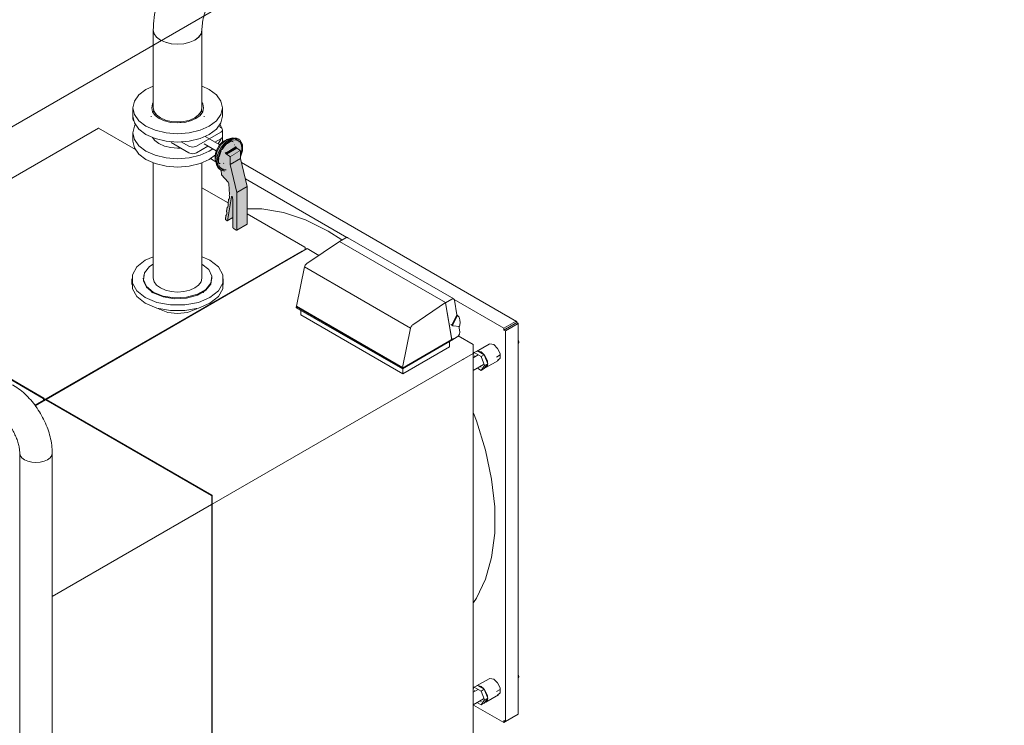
# Model space of a CAD drawing. Header units: metres. Extents: x -54598 to 1827199, y -329446 to -256744.
# Tile 306 of 474: x 199646 to 202339, y -287619 to -285690. Entities that reach past the tile are written whole.
import ezdxf

# ---------------------------------------------------------------- set-up
doc = ezdxf.new("R2010")
doc.units = ezdxf.units.M
for name, color, linetype, lineweight in [('G-ANNO-SYMB', 7, 'Continuous', 9), ('M-EQPM', 7, 'Continuous', 20), ('P-PIPE', 7, 'Continuous', 20)]:
    doc.layers.add(name, color=color, linetype=linetype, lineweight=lineweight)

# ---------------------------------------------------------------- blocks, each defined once
blk = doc.blocks.new('PREXTHERM RSW 1250 - PREXTHERM RSW 1250-733596-AKS11')
at = {"layer": 'M-EQPM'}
for p, q in [((-23909.6, 8716.6), (-24262.8, 8512.7)), ((-23909.2, 8716.6), (-23808.3, 8658.3)), ((-23588.8, 8624.4), (-23603.4, 8632.9)), ((-22766.2, 8187.9), (-23518.4, 8622.2)), ((-23229.7, 8417.1), (-23507.7, 8577.6)), ((-23626.4, 8553.3), (-23554.9, 8512)), ((-23502.7, 8481.9), (-23344.7, 8390.6)), ((-23280.7, 8434.3), (-23243.6, 8411.1)), ((-23339.4, 8346.2), (-23249.9, 8406.8)), ((-23249.9, 8406.8), (-22959.9, 8239.3)), ((-23249.8, 8406.7), (-23232.6, 8416.2)), ((-22937.7, 8249.2), (-23227.7, 8416.7)), ((-24083.6, 7958.5), (-23352.9, 8380.3)), ((-23338.7, 8387), (-24052.9, 7974.7)), ((-23352.9, 8380.3), (-23351.3, 8379.4)), ((-23344.1, 8389.7), (-23344.1, 8383.6)), ((-23338.3, 8387), (-23306.4, 8368.5)), ((-23604.5, 8355.1), (-23625.7, 8364.9)), ((-23367.5, 8229.7), (-23345.5, 8337.1)), ((-23055.5, 8169.6), (-23345.5, 8337.1)), ((-23817.9, 8304), (-23817.9, 8288.5)), ((-23786.9, 8306.5), (-23786.9, 8304)), ((-23598.9, 8304), (-23598.9, 8306.5)), ((-23567.9, 8288.5), (-23567.9, 8304)), ((-23766, 8272.3), (-23762.8, 8265.8)), ((-23623, 8265.8), (-23619.8, 8272.3)), ((-22942.6, 8248.8), (-22959.9, 8239.1)), ((-22938, 8248.7), (-22939.7, 8249.7)), ((-22800.5, 8169.3), (-22936.3, 8247.7)), ((-22929, 8205.5), (-22935.7, 8246)), ((-23742.3, 8221.5), (-23744.9, 8223.1)), ((-23368.2, 8227.4), (-23366.5, 8228.4)), ((-23368.2, 8225.4), (-23368.2, 8227.4)), ((-23078.2, 8060), (-23368.2, 8227.4)), ((-23078.2, 8058), (-23368.2, 8225.4)), ((-23077.5, 8062.3), (-23367.5, 8229.7)), ((-23367.1, 8228.6), (-23077.1, 8061.1)), ((-23355.5, 8205.8), (-23355.5, 8218.1)), ((-22959.9, 8239.3), (-23049.4, 8178.7)), ((-22959.9, 8239.1), (-22942.8, 8136.7)), ((-22943, 8138.1), (-22959.9, 8239.1)), ((-23355.5, 8205.8), (-23076.8, 8044.9)), ((-22942.1, 8179.9), (-22929, 8205.5)), ((-22926.9, 8204.4), (-22940.1, 8178.7)), ((-22926.9, 8204.4), (-22929, 8205.5)), ((-23055.5, 8169.6), (-23077.5, 8062.3)), ((-22946, 8179.5), (-22940, 8176)), ((-22939.6, 8175.9), (-22921.9, 8174.3)), ((-22921.2, 8159.1), (-22923.8, 8174.5)), ((-22800.5, 8169.3), (-22768.7, 8187.7)), ((-22765.2, 8184.8), (-22800.5, 8164.4)), ((-22800.5, 8164.4), (-22800.5, 8169.3)), ((-22796.3, 8162), (-22800.5, 8164.4)), ((-22760.9, 8182.4), (-22796.3, 8162)), ((-22796.3, 8162), (-22796.3, 7094)), ((-22765.2, 8185.7), (-22765.2, 8184.8)), ((-22765.2, 8184.8), (-22760.9, 8182.4)), ((-22760.9, 7114.4), (-22760.9, 8182.4)), ((-22937.8, 8141), (-23078.2, 8060)), ((-23078.2, 8058), (-22937.8, 8139)), ((-23076.1, 8061.2), (-22943, 8138.1)), ((-22942.8, 8136.7), (-22928, 8145.5)), ((-22937.8, 8139), (-22937.8, 8141)), ((-22925.5, 8148.6), (-22884.8, 8125.1)), ((-22759.9, 8132), (-22760.4, 8135.4)), ((-23076.8, 8044.9), (-22948.8, 8118.8)), ((-22948.8, 8118.8), (-22948.8, 8132.7)), ((-22884.2, 8124.1), (-22884.2, 8100.9)), ((-22840.9, 8125.7), (-22875.5, 8105.7)), ((-22759.9, 8130.7), (-22759.9, 8132)), ((-24058.8, 7978.3), (-24262.8, 8096.1)), ((-24262.8, 8094.4), (-24060.3, 7977.5)), ((-23598.5, 7688.2), (-22884.4, 8100.6)), ((-22917.9, 8080.2), (-22917.9, 8081.5)), ((-22913, 8083), (-22913, 8084.3)), ((-22912.7, 8084.5), (-22912.7, 8083.2)), ((-22909.6, 8084.9), (-22909.6, 8086.2)), ((-22881.3, 8102.5), (-22884.2, 8098.4)), ((-22884.2, 8099.6), (-22884.2, 6936.6)), ((-22871, 8096.2), (-22884.2, 8088.6)), ((-22881.3, 8102.5), (-22872.9, 8107.4)), ((-22862.6, 8091.6), (-22881.3, 8102.5)), ((-22880.8, 8094), (-22880.8, 8093.2)), ((-22872.9, 8107.4), (-22854.1, 8096.5)), ((-22862.8, 8104.4), (-22870.6, 8106.9)), ((-22863.5, 8103.2), (-22867, 8104.8)), ((-22859.9, 8100.7), (-22863.5, 8103.2)), ((-22855, 8097.8), (-22862.8, 8104.4)), ((-22862.6, 8091.6), (-22854.1, 8096.5)), ((-22853.2, 8067.4), (-22862.6, 8091.6)), ((-22854.1, 8096.5), (-22844.7, 8072.3)), ((-22850, 8061.5), (-22815.4, 8081.5)), ((-22820.6, 8090.6), (-22810.9, 8096.2)), ((-23078.2, 8060), (-23078.2, 8058)), ((-23076.8, 8058.8), (-23076.8, 8044.9)), ((-22884.2, 8053.9), (-22856, 8070.2)), ((-22872.5, 8059.8), (-22862.6, 8054.1)), ((-22863.5, 8063.2), (-22862.8, 8062.8)), ((-22862.6, 8054.1), (-22853.2, 8067.4)), ((-22862.6, 8054.1), (-22854.1, 8059)), ((-22847, 8069.1), (-22854.1, 8059)), ((-22853.2, 8067.4), (-22844.7, 8072.3)), ((-22844.7, 8072.3), (-22846.3, 8070)), ((-24054.3, 7973.9), (-24082.8, 7957.4)), ((-24059.7, 7976.5), (-24059.7, 7972.3)), ((-24058.3, 7973.1), (-24058.3, 7977.3)), ((-24053.9, 7973.8), (-23600.4, 7712)), ((-23598.9, 7712.8), (-24052.5, 7974.6)), ((-23599.8, 7711), (-23599.8, 7687.8)), ((-23598.4, 7688.6), (-23598.4, 7711.8)), ((-24035.9, 7435.7), (-23600, 7687.4)), ((-23599.8, 7686.5), (-23599.8, 6523.5)), ((-23598.4, 6524.3), (-23598.4, 7687.3)), ((-22759.9, 7217.5), (-22760.4, 7220.9)), ((-22881.3, 7188), (-22872.9, 7192.9)), ((-22840.9, 7211.2), (-22875.5, 7191.2)), ((-22872.9, 7192.9), (-22854.1, 7182.1)), ((-22862.8, 7189.9), (-22870.6, 7192.4)), ((-22759.9, 7216.3), (-22759.9, 7217.5)), ((-22881.3, 7188), (-22884.2, 7184)), ((-22871, 7181.7), (-22884.2, 7174.1)), ((-22862.6, 7177.2), (-22881.3, 7188)), ((-22880.8, 7179.5), (-22880.8, 7178.7)), ((-22863.5, 7188.7), (-22867, 7190.4)), ((-22859.9, 7186.3), (-22863.5, 7188.7)), ((-22855, 7183.4), (-22862.8, 7189.9)), ((-22862.6, 7177.2), (-22854.1, 7182.1)), ((-22853.2, 7153), (-22862.6, 7177.2)), ((-22854.1, 7182.1), (-22844.7, 7157.9)), ((-22850, 7147), (-22815.4, 7167)), ((-22820.6, 7176.1), (-22810.9, 7181.8)), ((-22884.2, 7139.4), (-22856, 7155.7)), ((-22800.5, 7091.6), (-22883.1, 7139.2)), ((-22872.5, 7145.3), (-22862.6, 7139.6)), ((-22863.5, 7148.7), (-22862.8, 7148.3)), ((-22862.6, 7139.6), (-22853.2, 7153)), ((-22862.6, 7139.6), (-22854.1, 7144.5)), ((-22847, 7154.6), (-22854.1, 7144.5)), ((-22853.2, 7153), (-22844.7, 7157.9)), ((-22844.7, 7157.9), (-22846.3, 7155.5)), ((-22796.3, 7094), (-22760.9, 7114.4)), ((-22800.5, 7091.6), (-22800.5, 7096.4)), ((-22800.5, 7096.4), (-22796.3, 7094)), ((-22796.3, 7094), (-22800.5, 7091.6))]:
    blk.add_line(p, q, dxfattribs=at)
for points in [[(-23909.6, 8716.6, 0), (-23909.5, 8716.7, 0), (-23909.4, 8716.6, 0), (-23909.2, 8716.6, 0)], [(-23503.1, 8495.8, 0), (-23462.4, 8495.6, 0), (-23403.7, 8485.8, 0), (-23342.8, 8465.2, 0), (-23280.7, 8434.3, 0)], [(-23232.6, 8416.2, 0), (-23231, 8416.9, 0), (-23229.5, 8417.1, 0), (-23228.1, 8416.9, 0), (-23227.7, 8416.7, 0)], [(-23344.7, 8390.6, 0), (-23344.5, 8390.5, 0), (-23344.4, 8390.4, 0), (-23344.3, 8390.2, 0), (-23344.2, 8390, 0), (-23344.1, 8389.8, 0), (-23344.1, 8389.7, 0)], [(-23338.7, 8387, 0), (-23338.6, 8387, 0), (-23338.4, 8387, 0), (-23338.3, 8387, 0)], [(-23760.2, 8364.9, 0), (-23781.3, 8355.1, 0), (-23804.3, 8336.8, 0), (-23816.4, 8315.3, 0), (-23816.4, 8292.8, 0), (-23804.3, 8271.3, 0), (-23781.3, 8253, 0)], [(-23781.3, 8253, 0), (-23749.7, 8239.7, 0), (-23712.5, 8232.8, 0), (-23673.4, 8232.8, 0), (-23636.2, 8239.7, 0), (-23604.5, 8253, 0), (-23581.5, 8271.3, 0), (-23569.4, 8292.8, 0), (-23569.4, 8315.3, 0), (-23581.5, 8336.8, 0), (-23604.5, 8355.1, 0)], [(-23760.2, 8344.4, 0), (-23769.9, 8337.6, 0), (-23783.7, 8320.5, 0), (-23786.6, 8301.8, 0), (-23778.1, 8283.6, 0), (-23759.4, 8268.1, 0)], [(-23759.4, 8268.1, 0), (-23732.6, 8257.3, 0), (-23701.1, 8252.4, 0), (-23668.6, 8254.1, 0), (-23639, 8262, 0), (-23615.9, 8275.4, 0), (-23602.1, 8292.4, 0), (-23599.3, 8311.2, 0), (-23607.7, 8329.4, 0), (-23626.4, 8344.8, 0)], [(-23345.5, 8337.1, 0), (-23344.8, 8339.2, 0), (-23343.8, 8341.3, 0), (-23342.5, 8343.2, 0), (-23341, 8344.8, 0), (-23339.4, 8346.2, 0)], [(-23816.4, 8299.8, 0), (-23816.4, 8277.2, 0), (-23804.3, 8255.8, 0), (-23781.3, 8237.5, 0)], [(-23785.5, 8313.2, 0), (-23786.6, 8299.3, 0), (-23778.1, 8281.1, 0), (-23759.4, 8265.7, 0)], [(-23781.3, 8237.5, 0), (-23749.7, 8224.2, 0), (-23712.5, 8217.3, 0), (-23673.4, 8217.3, 0), (-23636.2, 8224.2, 0), (-23604.5, 8237.5, 0), (-23581.5, 8255.8, 0), (-23569.4, 8277.2, 0), (-23569.4, 8299.8, 0)], [(-23759.4, 8265.7, 0), (-23732.6, 8254.9, 0), (-23701.1, 8250, 0), (-23668.6, 8251.6, 0), (-23639, 8259.6, 0), (-23615.9, 8272.9, 0), (-23602.1, 8290, 0), (-23599.3, 8308.8, 0)], [(-22935.7, 8246, 0), (-22936.2, 8247.5, 0), (-22937, 8248.7, 0), (-22938.1, 8249.4, 0), (-22939.5, 8249.7, 0), (-22941, 8249.5, 0), (-22942.6, 8248.8, 0)], [(-23641, 8223, 0), (-23643.5, 8221.5, 0), (-23666.2, 8212.7, 0), (-23692.9, 8209.7, 0), (-23719.6, 8212.7, 0), (-23742.3, 8221.5, 0)], [(-23367, 8228.5, 0), (-23367.3, 8228.7, 0), (-23367.4, 8229, 0), (-23367.5, 8229.3, 0), (-23367.5, 8229.7, 0)], [(-22921.9, 8174.3, 0), (-22920.4, 8183.7, 0), (-22920.8, 8192.2, 0), (-22923, 8199.2, 0), (-22926.9, 8204.4, 0)], [(-23049.4, 8178.7, 0), (-23051, 8177.4, 0), (-23052.5, 8175.7, 0), (-23053.8, 8173.8, 0), (-23054.8, 8171.7, 0), (-23055.5, 8169.6, 0)], [(-22942, 8177.2, 0), (-22942.2, 8177.4, 0), (-22942.4, 8177.8, 0), (-22942.5, 8178.2, 0), (-22942.5, 8178.7, 0), (-22942.3, 8179.3, 0), (-22942.1, 8179.9, 0)], [(-22940.1, 8178.7, 0), (-22940.3, 8178.1, 0), (-22940.5, 8177.6, 0), (-22940.5, 8177.1, 0), (-22940.4, 8176.6, 0), (-22940.2, 8176.2, 0), (-22940, 8176, 0), (-22939.6, 8175.9, 0)], [(-22768.7, 8187.7, 0), (-22767.8, 8188.1, 0), (-22767, 8188.2, 0), (-22766.2, 8187.9, 0), (-22765.7, 8187.4, 0), (-22765.3, 8186.6, 0), (-22765.2, 8185.7, 0)], [(-22928, 8145.5, 0), (-22926.3, 8146.8, 0), (-22924.7, 8148.5, 0), (-22923.3, 8150.5, 0), (-22922.2, 8152.7, 0), (-22921.4, 8154.9, 0), (-22921.1, 8157.1, 0), (-22921.2, 8159.1, 0)], [(-22884.8, 8125.1, 0), (-22884.6, 8125, 0), (-22884.5, 8124.9, 0), (-22884.4, 8124.7, 0), (-22884.3, 8124.5, 0), (-22884.2, 8124.3, 0), (-22884.2, 8124.1, 0)], [(-22828.1, 8124.4, 0), (-22838.7, 8126.6, 0), (-22840.8, 8125.7, 0)], [(-22817.5, 8080.6, 0), (-22811, 8087.3, 0), (-22811, 8100.1, 0), (-22817.5, 8114.3, 0), (-22828.1, 8124.4, 0)], [(-22760.3, 8127.7, 0), (-22759.9, 8130.7, 0), (-22760.3, 8134.2, 0)], [(-22884.6, 8100.5, 0), (-22884.5, 8100.4, 0), (-22884.4, 8100.2, 0), (-22884.3, 8100, 0), (-22884.2, 8099.8, 0), (-22884.2, 8099.6, 0)], [(-22884.2, 8100.9, 0), (-22884.2, 8100.8, 0), (-22884.3, 8100.7, 0), (-22884.4, 8100.6, 0)], [(-22844.8, 8074.3, 0), (-22845.6, 8080.1, 0), (-22852.2, 8094.3, 0), (-22853.6, 8096.2, 0)], [(-22846.6, 8078, 0), (-22847, 8079.8, 0), (-22850.3, 8088.6, 0)], [(-23077.5, 8062.3, 0), (-23077.5, 8061.9, 0), (-23077.4, 8061.5, 0), (-23077.2, 8061.3, 0), (-23077, 8061.1, 0), (-23076.7, 8061, 0), (-23076.4, 8061.1, 0), (-23076.1, 8061.2, 0)], [(-22852.2, 8060.6, 0), (-22845.6, 8067.2, 0), (-22845, 8070, 0)], [(-22850.3, 8062.5, 0), (-22847, 8067.5, 0), (-22846.6, 8068.8, 0)], [(-24060.3, 7977.5, 0), (-24060.1, 7977.4, 0), (-24060, 7977.2, 0), (-24059.9, 7977.1, 0), (-24059.8, 7976.9, 0), (-24059.7, 7976.7, 0), (-24059.7, 7976.5, 0)], [(-24058.3, 7977.3, 0), (-24058.3, 7977.5, 0), (-24058.3, 7977.7, 0), (-24058.4, 7977.9, 0), (-24058.6, 7978.1, 0), (-24058.7, 7978.2, 0), (-24058.8, 7978.3, 0)], [(-24054.3, 7973.9, 0), (-24054.2, 7973.9, 0), (-24054, 7973.9, 0), (-24053.9, 7973.8, 0)], [(-24053, 7974.6, 0), (-24053, 7974.5, 0), (-24053, 7974.3, 0)], [(-24052.5, 7974.6, 0), (-24052.6, 7974.7, 0), (-24052.8, 7974.7, 0), (-24052.9, 7974.7, 0)], [(-22883.5, 7937.2, 0), (-22875.7, 7916.1, 0), (-22850.9, 7835.9, 0), (-22834.1, 7757, 0), (-22825.6, 7680.9, 0), (-22825.6, 7609, 0), (-22834.1, 7542.7, 0), (-22850.9, 7483.2, 0), (-22875.7, 7431.6, 0), (-22883.5, 7419.5, 0)], [(-23600.4, 7712, 0), (-23600.2, 7711.9, 0), (-23600.1, 7711.7, 0), (-23600, 7711.5, 0), (-23599.9, 7711.4, 0), (-23599.8, 7711.2, 0), (-23599.8, 7711, 0)], [(-23598.4, 7711.8, 0), (-23598.4, 7712, 0), (-23598.4, 7712.2, 0), (-23598.5, 7712.4, 0), (-23598.7, 7712.5, 0), (-23598.8, 7712.7, 0), (-23598.9, 7712.8, 0)], [(-23600.2, 7687.4, 0), (-23600.1, 7687.2, 0), (-23599.9, 7687, 0), (-23599.9, 7686.9, 0), (-23599.8, 7686.7, 0), (-23599.8, 7686.5, 0)], [(-23599.8, 7687.8, 0), (-23599.8, 7687.6, 0), (-23599.9, 7687.5, 0), (-23600, 7687.4, 0)], [(-23598.9, 7688.3, 0), (-23598.8, 7688.2, 0), (-23598.7, 7688.2, 0), (-23598.5, 7688.2, 0), (-23598.4, 7688.3, 0), (-23598.4, 7688.5, 0), (-23598.4, 7688.6, 0)], [(-23598.4, 7687.3, 0), (-23598.4, 7687.5, 0), (-23598.4, 7687.7, 0), (-23598.5, 7687.9, 0), (-23598.7, 7688, 0), (-23598.8, 7688.2, 0), (-23598.9, 7688.3, 0)], [(-22760.3, 7213.2, 0), (-22759.9, 7216.3, 0), (-22760.3, 7219.7, 0)], [(-22828.1, 7209.9, 0), (-22838.7, 7212.1, 0), (-22840.8, 7211.2, 0)], [(-22817.5, 7166.2, 0), (-22811, 7172.8, 0), (-22811, 7185.7, 0), (-22817.5, 7199.8, 0), (-22828.1, 7209.9, 0)], [(-22844.8, 7159.8, 0), (-22845.6, 7165.6, 0), (-22852.2, 7179.8, 0), (-22853.6, 7181.8, 0)], [(-22846.6, 7163.6, 0), (-22847, 7165.4, 0), (-22850.3, 7174.2, 0)], [(-22852.2, 7146.1, 0), (-22845.6, 7152.8, 0), (-22845, 7155.5, 0)], [(-22850.3, 7148.1, 0), (-22847, 7153, 0), (-22846.6, 7154.4, 0)]]:
    blk.add_polyline3d(points, dxfattribs=at)
blk = doc.blocks.new('Tecofi_VPI4448-02_Затвор дисковый поворотный с ручкой - Затвор дисковый поворотный_VPI 4448-02-V17-AKS11')
at = {"layer": 'P-PIPE'}
for points in [[(-23583.4, 8612.8), (-23585.3, 8617.5), (-23584.1, 8637.4), (-23576.1, 8657.6), (-23562.5, 8676), (-23560, 8678), (-23557.6, 8680.1), (-23553.8, 8682.6), (-23558.6, 8685.4), (-23576.2, 8668.4), (-23586.8, 8647.7), (-23590.4, 8630.3), (-23584.7, 8613.6)], [(-23576.5, 8602.8), (-23583.1, 8617.4), (-23582.5, 8634.8), (-23574.8, 8655.2), (-23561.9, 8672.8), (-23549.6, 8683.5), (-23552.2, 8684), (-23568.8, 8668.5), (-23579.9, 8650), (-23585.3, 8632.7), (-23584.7, 8615.2), (-23576.9, 8603)], [(-23564.2, 8602.8), (-23562.8, 8603.2), (-23561.8, 8647.2), (-23562.8, 8649.2), (-23561.9, 8650.6), (-23548.7, 8659.4), (-23548.7, 8678.9), (-23566, 8661.9), (-23576.1, 8642.9), (-23579.8, 8625), (-23575.6, 8609.4), (-23569.1, 8605.6)], [(-23553.8, 8682.6), (-23548.7, 8685.5), (-23540.7, 8688.6), (-23544, 8689.3), (-23557.1, 8684.6), (-23555, 8683.4)], [(-23549.4, 8683.4), (-23534.3, 8688.1), (-23537, 8689.1), (-23551.5, 8684.6), (-23549.6, 8683.5)], [(-23521.1, 8637.6), (-23515.6, 8653.9), (-23515.6, 8671.8), (-23523.5, 8684.4), (-23534.3, 8688.1), (-23549.4, 8682.4), (-23548.7, 8680.3), (-23533.1, 8684.1), (-23521.5, 8676.5), (-23519, 8671.5), (-23518.8, 8671.5), (-23517.9, 8668.3), (-23519.3, 8668.3), (-23517.5, 8660.9), (-23521.1, 8640.5)], [(-23521.1, 8643.6), (-23517.6, 8661.1), (-23521.7, 8676.5), (-23533.1, 8683), (-23548.7, 8678.9), (-23548.6, 8658.2), (-23534.5, 8666.4), (-23532.1, 8662.1), (-23524.3, 8657), (-23521.1, 8653.8), (-23521.1, 8653.4)], [(-23571.6, 8665.9), (-23568.3, 8669.5), (-23571.5, 8666)], [(-23559.5, 8645), (-23532.1, 8662.1), (-23534.7, 8666.3), (-23562.5, 8649.2), (-23560.3, 8645.8), (-23559.8, 8645.3)], [(-23550.7, 8639.5), (-23522.4, 8655.8), (-23532.1, 8660.9), (-23558.4, 8644.4), (-23551.2, 8639.8)], [(-23549.4, 8637.1), (-23521.3, 8654.3), (-23522.9, 8655.5), (-23550, 8638.8), (-23549.4, 8637.5)], [(-23549.4, 8617.2), (-23521.1, 8633.5), (-23521.7, 8653), (-23549.4, 8637.1), (-23549.4, 8624.7)], [(-23531, 8540.5), (-23502.7, 8556.8), (-23521.1, 8633.5), (-23549.4, 8617.2), (-23540.8, 8581.4)], [(-23531, 8438.4), (-23502.7, 8454.7), (-23502.7, 8556.8), (-23531, 8540.5), (-23531, 8462.9)], [(-23556.8, 8463.2), (-23541.6, 8472), (-23541.9, 8519), (-23542.9, 8527.2), (-23544.8, 8529.2), (-23545.8, 8528.9), (-23554.6, 8476.5)]]:
    blk.add_hatch(color=37, dxfattribs=at).paths.add_polyline_path(points)
h = blk.add_hatch(color=37, dxfattribs=at)
h.paths.add_polyline_path([(-23572.6, 8605.4), (-23572, 8606.2), (-23572.7, 8606.6)])
h.paths.add_polyline_path([(-23564.4, 8598.6), (-23563.5, 8599.1), (-23564.2, 8602.6), (-23566.1, 8602.8), (-23577, 8609.4), (-23580.8, 8627), (-23575.2, 8648.9), (-23562.8, 8668.2), (-23549.4, 8680.5), (-23550.1, 8682.8), (-23566.2, 8668), (-23577.7, 8648.8), (-23583.1, 8632.7), (-23582.5, 8613.7), (-23575.2, 8602.3), (-23565.3, 8598.9)])
h = blk.add_hatch(color=37, dxfattribs=at)
h.paths.add_polyline_path([(-23568.8, 8604.4), (-23568.8, 8605.5), (-23569.9, 8605)])
h.paths.add_polyline_path([(-23571.2, 8605.8), (-23569.9, 8606.1), (-23571.8, 8606.1)])
h.paths.add_polyline_path([(-23578.7, 8621.1), (-23579.4, 8627), (-23578.9, 8634.4), (-23579.8, 8631.9), (-23581.2, 8625), (-23579.8, 8621.5)])
h.paths.add_polyline_path([(-23577.7, 8617.2), (-23579.4, 8619), (-23578.7, 8617.5), (-23578.1, 8617.3)])
h.paths.add_polyline_path([(-23574.4, 8607.6), (-23573.7, 8608.3), (-23575.6, 8609.4), (-23577.7, 8617.1), (-23578.1, 8613.3), (-23575.6, 8608.3), (-23574.7, 8607.8)])
h.paths.add_polyline_path([(-23577.2, 8637.7), (-23573.9, 8648.3), (-23572.1, 8653.6), (-23573.5, 8651.7), (-23577.7, 8642.2), (-23577.5, 8637.8)])
h.paths.add_polyline_path([(-23575.1, 8648.3), (-23572.7, 8650.6), (-23573.6, 8649.5), (-23574.9, 8648.5)])
h.paths.add_polyline_path([(-23569.9, 8655.2), (-23561.5, 8667.5), (-23552.9, 8676.5), (-23553.5, 8676.5), (-23567.1, 8662.8), (-23570, 8657.8), (-23569.9, 8655.3)])
h.paths.add_polyline_path([(-23563.3, 8667.1), (-23560.3, 8668.6), (-23561.4, 8668), (-23563.3, 8667.2)])
h.paths.add_polyline_path([(-23559.5, 8671), (-23556.2, 8673.1), (-23556.9, 8671.8), (-23558.6, 8671.3)])
h = blk.add_hatch(color=37, dxfattribs=at)
h.paths.add_polyline_path([(-23570, 8603.7), (-23569.9, 8606.1), (-23572.3, 8605.1), (-23571.1, 8604.4)])
h.paths.add_polyline_path([(-23572.6, 8605.4), (-23573.7, 8607.7), (-23574.4, 8607), (-23572.7, 8605.4)])
h.paths.add_polyline_path([(-23578.8, 8614.2), (-23578.2, 8617.4), (-23579.6, 8617.4), (-23578.8, 8614.3)])
h.paths.add_polyline_path([(-23579.7, 8617.8), (-23579.8, 8621.5), (-23580.4, 8621.7), (-23579.8, 8618.2)])
h.paths.add_polyline_path([(-23579.3, 8633.7), (-23577.5, 8637.8), (-23578.6, 8638.1), (-23579.2, 8634.4)])
h.paths.add_polyline_path([(-23572.6, 8653.2), (-23569.9, 8655.3), (-23571.1, 8656), (-23572.6, 8653.2)])
h.paths.add_polyline_path([(-23575.1, 8648.3), (-23572.7, 8651.9), (-23573.4, 8651.7), (-23575, 8648.5)])
h.paths.add_polyline_path([(-23563.3, 8667.1), (-23560, 8669.4), (-23561.2, 8669.3), (-23563.3, 8667.2)])
h.paths.add_polyline_path([(-23559.5, 8671), (-23556.2, 8673.1), (-23557.1, 8673.1), (-23559, 8671.5)])
h = blk.add_hatch(color=37, dxfattribs=at)
h.paths.add_polyline_path([(-23552.9, 8675.1), (-23546.2, 8679.5), (-23543.7, 8680.5), (-23546.7, 8680.8), (-23551.3, 8678.4), (-23552.9, 8675.8)])
h.paths.add_polyline_path([(-23540.9, 8680.9), (-23541.9, 8682.1), (-23542.4, 8680.5), (-23541.3, 8680.8)])
h.paths.add_polyline_path([(-23537, 8682), (-23538.5, 8683), (-23540.9, 8680.9), (-23537.1, 8682)])
h.paths.add_polyline_path([(-23527.4, 8679.7), (-23527.7, 8681), (-23535, 8683.9), (-23535.5, 8683), (-23534.3, 8682.7), (-23533.1, 8683), (-23527.7, 8679.9)])
h.paths.add_polyline_path([(-23525, 8678.3), (-23526.3, 8680.2), (-23526.4, 8679.1), (-23525.3, 8678.6)])
h = blk.add_hatch(color=37, dxfattribs=at)
h.paths.add_polyline_path([(-23517.9, 8668.3), (-23519, 8671.5), (-23519.4, 8668.6)])
h.paths.add_polyline_path([(-23527.4, 8679.7), (-23525.7, 8681.2), (-23527.5, 8680.9)])
h.paths.add_polyline_path([(-23543.3, 8680.3), (-23541.3, 8682.9), (-23545.1, 8681.2), (-23543.7, 8680.5)])
h.paths.add_polyline_path([(-23540.9, 8680.9), (-23540.3, 8683), (-23541.1, 8682)])
h.paths.add_polyline_path([(-23537, 8682), (-23536.2, 8683.6), (-23537.8, 8683), (-23537.1, 8682.2)])
h = blk.add_hatch(color=37, dxfattribs=at)
h.paths.add_polyline_path([(-23531, 8540.5), (-23549.4, 8620.1), (-23550.5, 8639.1), (-23552.6, 8640.7), (-23562.8, 8646.2), (-23563.5, 8603), (-23565.3, 8603.5), (-23563.5, 8602.8), (-23564.4, 8598.6), (-23573.7, 8601.1), (-23572, 8588), (-23554.9, 8568.3), (-23553.3, 8563.6), (-23551.2, 8534.7), (-23544.4, 8529.7), (-23538.2, 8534.7)])
h.paths.add_polyline_path([(-23532.4, 8437.6), (-23531, 8438.4), (-23531, 8540.5), (-23544.9, 8529.1), (-23542.9, 8527.2), (-23541.6, 8511), (-23540.9, 8442.5), (-23532.4, 8437.6)])
h.paths.add_polyline_path([(-23551.5, 8532.9), (-23549.4, 8532.9), (-23551.2, 8534.7)])
h.paths.add_polyline_path([(-23556.8, 8463.2), (-23546.2, 8529.2), (-23551.5, 8532.9), (-23551, 8525.9), (-23555.1, 8510.9), (-23554.7, 8503.9), (-23558.8, 8488.9), (-23558.4, 8481.9), (-23562.3, 8467.6), (-23558.2, 8464.4)])
at = {"layer": 'P-PIPE', "color": 5}
for p, q in [((-23755.2, 8751.8), (-23753.9, 8756.9)), ((-23632, 8756.9), (-23630.6, 8751.8)), ((-23815.4, 8748.9), (-23815.4, 8740.8)), ((-23765.4, 8748.9), (-23765.4, 8747)), ((-23683.1, 8731.5), (-23687.1, 8733.8)), ((-23620.4, 8747), (-23620.4, 8748.9)), ((-23641.3, 8667.1), (-23574.8, 8705.5)), ((-23574.8, 8717.7), (-23581.2, 8721.4)), ((-23570.4, 8693.5), (-23570.4, 8711.6)), ((-23662.5, 8649), (-23710.4, 8676.6)), ((-23683, 8678.9), (-23662.5, 8667.1)), ((-23620.5, 8673.5), (-23587.2, 8654.3)), ((-23577.7, 8670.6), (-23617.8, 8693.8)), ((-23574.8, 8687.4), (-23591, 8678)), ((-23565.6, 8681.3), (-23560.8, 8683.5)), ((-23549.4, 8680.1), (-23559.6, 8672.2)), ((-23544.7, 8682.3), (-23549.4, 8680.1)), ((-23541.1, 8679), (-23546.1, 8681.9)), ((-23530.4, 8684.4), (-23536.1, 8687.6)), ((-23524.9, 8685.8), (-23527, 8687)), ((-23524.7, 8678.7), (-23525.3, 8679.7)), ((-23610.4, 8666.8), (-23641.3, 8649)), ((-23531.2, 8661.4), (-23559.5, 8645)), ((-23537.6, 8670.3), (-23538.3, 8670.7)), ((-23531.2, 8661.4), (-23522.4, 8655.8)), ((-23521.1, 8653.4), (-23521.1, 8633.5)), ((-23517.5, 8661.7), (-23518.4, 8669.5)), ((-23581.1, 8621.2), (-23576.1, 8618.3)), ((-23567.5, 8620.1), (-23566.8, 8619.6)), ((-23550.7, 8639.5), (-23559.5, 8645)), ((-23549.4, 8617.2), (-23549.4, 8637.1)), ((-23521.1, 8633.5), (-23549.4, 8617.2)), ((-23521.1, 8633.5), (-23502.7, 8556.8)), ((-23581.1, 8609.7), (-23575.4, 8606.4)), ((-23576, 8602.1), (-23573.9, 8600.9)), ((-23572.6, 8601.1), (-23573.7, 8601.7)), ((-23573.7, 8601.7), (-23572.8, 8588.9)), ((-23568.8, 8604.4), (-23567.6, 8604.3)), ((-23531, 8540.5), (-23549.4, 8617.2)), ((-23572.8, 8588.9), (-23554.9, 8568.3)), ((-23554.9, 8568.3), (-23553.3, 8563.6)), ((-23553.3, 8563.6), (-23551.2, 8534.7)), ((-23531, 8540.5), (-23502.7, 8556.8)), ((-23531, 8438.4), (-23531, 8540.5)), ((-23502.7, 8556.8), (-23502.7, 8454.7)), ((-23556.8, 8463.2), (-23545.8, 8528.9)), ((-23553.4, 8521.1), (-23555.1, 8510.9)), ((-23551.2, 8534.7), (-23551.5, 8532.9)), ((-23544.9, 8529.1), (-23542.9, 8527.2)), ((-23557.1, 8499.1), (-23558.8, 8488.9)), ((-23541.6, 8511), (-23541.6, 8443.7)), ((-23560.7, 8477.1), (-23562.3, 8467.6)), ((-23561.8, 8466.3), (-23557.6, 8463)), ((-23557, 8462.9), (-23541.6, 8471.8)), ((-23540.9, 8442.5), (-23532.4, 8437.6)), ((-23531.4, 8437.5), (-23503.1, 8453.8))]:
    blk.add_line(p, q, dxfattribs=at)
for points in [[(-23813.4, 8736.5, 0), (-23814.9, 8738.6, 0), (-23815.4, 8740.8, 0)], [(-23574.8, 8705.5, 0), (-23572.4, 8707.3, 0), (-23570.9, 8709.4, 0), (-23570.4, 8711.6, 0), (-23570.9, 8713.8, 0), (-23572.4, 8715.9, 0), (-23574.8, 8717.7, 0)], [(-23744.2, 8674, 0), (-23755.7, 8682.6, 0), (-23762, 8690.9, 0)], [(-23685.5, 8661.9, 0), (-23692.9, 8661.7, 0), (-23711.7, 8663.1, 0), (-23729.2, 8667.3, 0), (-23744.2, 8674, 0)], [(-23558.6, 8685.4, 0), (-23574.5, 8671.3, 0), (-23586.1, 8651.1, 0), (-23590.4, 8630.3, 0), (-23586.1, 8614.4, 0), (-23582.7, 8610.8, 0)], [(-23589.9, 8633.2, 0), (-23590.4, 8638.4, 0), (-23589.5, 8646.3, 0), (-23587.1, 8654.7, 0), (-23583.1, 8662.8, 0), (-23578, 8670.3, 0), (-23572, 8676.6, 0), (-23565.6, 8681.3, 0)], [(-23551.8, 8684.6, 0), (-23559.2, 8679.4, 0), (-23566.6, 8672.2, 0), (-23573.5, 8663.2, 0), (-23579.2, 8653.1, 0), (-23583.4, 8642.5, 0), (-23585.7, 8632.2, 0), (-23586.2, 8622.9, 0), (-23585.1, 8615.1, 0), (-23582.6, 8609, 0), (-23579.4, 8604.7, 0), (-23576, 8602.1, 0)], [(-23549.4, 8683.4, 0), (-23564.4, 8670.7, 0), (-23576.5, 8652.7, 0), (-23583.1, 8632.7, 0), (-23583.1, 8614.9, 0), (-23576.5, 8602.8, 0), (-23564.4, 8598.6, 0)], [(-23570.4, 8693.5, 0), (-23570.9, 8691.2, 0), (-23572.4, 8689.1, 0), (-23574.8, 8687.4, 0)], [(-23538.9, 8688.8, 0), (-23542.7, 8689.7, 0), (-23558.6, 8685.4, 0)], [(-23527, 8687, 0), (-23531.9, 8688.9, 0), (-23537.4, 8689.3, 0), (-23543.8, 8688.1, 0), (-23551.8, 8684.6, 0)], [(-23520.6, 8637.6, 0), (-23515.6, 8653.9, 0), (-23515.6, 8671.8, 0), (-23522.3, 8683.9, 0), (-23534.3, 8688.1, 0), (-23549.4, 8683.4, 0)], [(-23525.4, 8681.3, 0), (-23533.5, 8684.4, 0), (-23535.9, 8684.4, 0)], [(-23526.9, 8682.3, 0), (-23525.9, 8681.7, 0), (-23525.1, 8681.1, 0), (-23524.2, 8680.4, 0), (-23523.4, 8679.6, 0), (-23522.7, 8678.8, 0), (-23522, 8677.9, 0), (-23521.3, 8677, 0), (-23520.7, 8676, 0), (-23520.1, 8675, 0), (-23519.6, 8673.9, 0), (-23519.2, 8672.8, 0), (-23518.7, 8671.6, 0), (-23518.4, 8670.4, 0), (-23518.1, 8669.1, 0), (-23517.8, 8667.8, 0), (-23517.6, 8666.5, 0), (-23517.4, 8665.1, 0), (-23517.3, 8663.7, 0), (-23517.3, 8662.2, 0), (-23517.3, 8660.8, 0), (-23517.3, 8659.3, 0), (-23517.4, 8657.8, 0), (-23517.5, 8656.2, 0), (-23517.7, 8654.7, 0), (-23518, 8653.1, 0), (-23518.3, 8651.5, 0), (-23518.6, 8649.9, 0), (-23519, 8648.3, 0), (-23519.5, 8646.6, 0), (-23519.9, 8645, 0), (-23520.5, 8643.4, 0), (-23521, 8641.8, 0)], [(-23518.5, 8670, 0), (-23521.8, 8677.6, 0), (-23524.9, 8680.9, 0)], [(-23662.5, 8667.1, 0), (-23659.4, 8665.7, 0), (-23655.8, 8664.9, 0), (-23651.9, 8664.6, 0), (-23648, 8664.9, 0), (-23644.4, 8665.7, 0), (-23641.3, 8667.1, 0)], [(-23641.3, 8649, 0), (-23644.4, 8647.6, 0), (-23648, 8646.7, 0), (-23651.9, 8646.4, 0), (-23655.8, 8646.7, 0), (-23659.4, 8647.6, 0), (-23662.5, 8649, 0)], [(-23573.4, 8653.5, 0), (-23576.9, 8645.8, 0), (-23579.4, 8637.9, 0)], [(-23560.5, 8671.3, 0), (-23565.3, 8666, 0), (-23570.7, 8658.3, 0)], [(-23559.5, 8645, 0), (-23560.3, 8645.8, 0), (-23561.2, 8646.7, 0), (-23561.9, 8647.7, 0), (-23562.4, 8648.9, 0), (-23562.8, 8650, 0)], [(-23534.5, 8666.4, 0), (-23534.1, 8665.2, 0), (-23533.6, 8664.1, 0), (-23532.9, 8663, 0), (-23532.1, 8662.1, 0), (-23531.2, 8661.4, 0)], [(-23522.4, 8655.8, 0), (-23522.1, 8655.5, 0), (-23521.7, 8655.2, 0), (-23521.5, 8654.7, 0), (-23521.3, 8654.3, 0), (-23521.1, 8653.8, 0), (-23521.1, 8653.4, 0)], [(-23579.9, 8635.6, 0), (-23581.2, 8625, 0), (-23581, 8621.2, 0)], [(-23549.4, 8637.1, 0), (-23549.4, 8637.5, 0), (-23549.5, 8638, 0), (-23549.8, 8638.4, 0), (-23550, 8638.8, 0), (-23550.4, 8639.2, 0), (-23550.7, 8639.5, 0)], [(-23579.4, 8614.1, 0), (-23576.9, 8609.1, 0), (-23570.5, 8603.8, 0)], [(-23571.9, 8604.4, 0), (-23570.9, 8603.9, 0), (-23569.9, 8603.4, 0), (-23568.9, 8603, 0), (-23567.8, 8602.7, 0), (-23566.7, 8602.5, 0), (-23565.6, 8602.3, 0), (-23564.5, 8602.2, 0), (-23563.3, 8602.2, 0), (-23562.2, 8602.2, 0), (-23561, 8602.3, 0), (-23560, 8602.4, 0)], [(-23570.1, 8603.6, 0), (-23565.3, 8602.3, 0), (-23563.7, 8602.3, 0)], [(-23551.5, 8532.9, 0), (-23550.9, 8529.2, 0), (-23551, 8525.9, 0), (-23551.9, 8523.2, 0), (-23553.4, 8521.1, 0)], [(-23545.8, 8528.9, 0), (-23545.8, 8529.1, 0), (-23545.7, 8529.2, 0), (-23545.6, 8529.3, 0), (-23545.4, 8529.3, 0), (-23545.3, 8529.3, 0), (-23545.1, 8529.2, 0), (-23544.9, 8529.1, 0)], [(-23542.9, 8527.2, 0), (-23541.9, 8519, 0), (-23541.6, 8511, 0)], [(-23558.8, 8488.9, 0), (-23558.2, 8485.2, 0), (-23558.4, 8481.9, 0), (-23559.2, 8479.2, 0), (-23560.7, 8477.1, 0)], [(-23555.1, 8510.9, 0), (-23554.6, 8507.2, 0), (-23554.7, 8503.9, 0), (-23555.6, 8501.2, 0), (-23557.1, 8499.1, 0)], [(-23562.3, 8467.4, 0), (-23562.3, 8467.1, 0), (-23562.2, 8466.9, 0), (-23562.1, 8466.7, 0), (-23561.9, 8466.5, 0), (-23561.8, 8466.3, 0)], [(-23557.6, 8463, 0), (-23557.4, 8462.9, 0), (-23557.2, 8462.9, 0), (-23557.1, 8462.9, 0), (-23556.9, 8462.9, 0), (-23556.8, 8463.1, 0), (-23556.8, 8463.2, 0)], [(-23532.4, 8437.6, 0), (-23532, 8437.4, 0), (-23531.7, 8437.4, 0), (-23531.4, 8437.5, 0), (-23531.2, 8437.7, 0), (-23531, 8438, 0), (-23531, 8438.4, 0)], [(-23502.7, 8454.7, 0), (-23502.7, 8454.3, 0), (-23502.9, 8454, 0)]]:
    blk.add_polyline3d(points, dxfattribs=at)
blk = doc.blocks.new('VM_Фланец_ГОСТ 332591 - VM_Фланец_ГОСТ 33259-2015-V18-AKS11')
at = {"layer": 'P-PIPE'}
for p, q in [((-23606.3, 8821.8), (-23626.1, 8831)), ((-23815.4, 8771.7), (-23815.4, 8748.9)), ((-23758.3, 8764.8), (-23761.1, 8760.3)), ((-23624.7, 8760.3), (-23627.5, 8764.8)), ((-23570.4, 8748.9), (-23570.4, 8771.7))]:
    blk.add_line(p, q, dxfattribs=at)
for points in [[(-23759.8, 8831, 0), (-23779.5, 8821.8, 0), (-23799, 8807.1, 0), (-23811.2, 8790, 0), (-23815.4, 8771.7, 0), (-23811.2, 8753.4, 0), (-23799, 8736.4, 0), (-23779.5, 8721.7, 0)], [(-23779.5, 8721.7, 0), (-23754.2, 8710.5, 0), (-23724.6, 8703.4, 0), (-23692.9, 8701, 0), (-23661.2, 8703.4, 0), (-23631.7, 8710.5, 0), (-23606.3, 8721.7, 0), (-23586.8, 8736.4, 0), (-23574.6, 8753.4, 0), (-23570.4, 8771.7, 0), (-23574.6, 8790, 0), (-23586.8, 8807.1, 0), (-23606.3, 8821.8, 0)], [(-23743.1, 8742.8, 0), (-23754.4, 8751.2, 0), (-23761.5, 8761.1, 0), (-23763.9, 8771.7, 0), (-23761.5, 8782.3, 0), (-23759.7, 8785.6, 0)], [(-23625.9, 8785.3, 0), (-23624.3, 8782.3, 0), (-23621.9, 8771.7, 0), (-23624.3, 8761.1, 0), (-23631.4, 8751.2, 0), (-23642.7, 8742.8, 0), (-23657.4, 8736.2, 0), (-23674.5, 8732.1, 0), (-23692.9, 8730.7, 0), (-23711.3, 8732.1, 0), (-23728.4, 8736.2, 0), (-23743.1, 8742.8, 0)], [(-23779.5, 8698.9, 0), (-23799, 8713.5, 0), (-23811.2, 8730.6, 0), (-23815.4, 8748.9, 0)], [(-23570.4, 8748.9, 0), (-23574.6, 8730.6, 0), (-23586.8, 8713.5, 0), (-23606.3, 8698.9, 0), (-23631.7, 8687.6, 0), (-23661.2, 8680.6, 0), (-23692.9, 8678.2, 0), (-23724.6, 8680.6, 0), (-23754.2, 8687.6, 0), (-23779.5, 8698.9, 0)]]:
    blk.add_polyline3d(points, dxfattribs=at)
blk = doc.blocks.new('VM_Фланец_ГОСТ 332591 - VM_Фланец_ГОСТ 33259-2015-V19-AKS11')
at = {"layer": 'P-PIPE'}
for p, q in [((-23815.4, 8703.6), (-23815.4, 8680.7)), ((-23570.4, 8680.7), (-23570.4, 8703.6)), ((-23570.4, 8680.7), (-23570.6, 8677.2))]:
    blk.add_line(p, q, dxfattribs=at)
for points in [[(-23808.9, 8726.4, 0), (-23811.2, 8721.9, 0), (-23815.4, 8703.6, 0), (-23811.2, 8685.3, 0), (-23799, 8668.2, 0), (-23779.5, 8653.6, 0)], [(-23572.6, 8716.7, 0), (-23574.6, 8721.9, 0), (-23577, 8726.4, 0)], [(-23779.5, 8630.7, 0), (-23799, 8645.3, 0), (-23811.2, 8662.4, 0), (-23815.4, 8680.7, 0)], [(-23582.4, 8673, 0), (-23574.6, 8685.3, 0), (-23573.4, 8687.9, 0)], [(-23779.5, 8653.6, 0), (-23754.2, 8642.3, 0), (-23724.6, 8635.2, 0), (-23692.9, 8632.8, 0), (-23661.2, 8635.2, 0), (-23631.7, 8642.3, 0), (-23606.3, 8653.6, 0), (-23596.4, 8660, 0)], [(-23589.4, 8642.9, 0), (-23606.3, 8630.7, 0), (-23631.7, 8619.5, 0), (-23661.2, 8612.4, 0), (-23692.9, 8610, 0), (-23724.6, 8612.4, 0), (-23754.2, 8619.5, 0), (-23779.5, 8630.7, 0)]]:
    blk.add_polyline3d(points, dxfattribs=at)
blk = doc.blocks.new('ADSK_СтальСварка_Отвод_ГОСТ17375-2001 - Исполнение 2-733606-AKS11')
at = {"layer": 'P-PIPE', "color": 22}
blk.add_line((-24149.4, 8015.6), (-24143.1, 8013.6), dxfattribs=at)
for points in [[(-24187.6, 7936.5, 0), (-24192.6, 7941.1, 0), (-24195.7, 7948.1, 0), (-24196.8, 7956.9, 0), (-24195.7, 7966.9, 0), (-24192.6, 7977.5, 0), (-24187.6, 7987.9, 0), (-24181, 7997.4, 0), (-24173.4, 8005.4, 0), (-24165.3, 8011.4, 0)], [(-24165.3, 8011.4, 0), (-24157.2, 8014.8, 0), (-24149.6, 8015.6, 0)], [(-24035.9, 7828.1, 0), (-24036, 7833.5, 0), (-24036.3, 7839, 0), (-24036.8, 7844.5, 0), (-24037.4, 7850, 0), (-24038.2, 7855.5, 0), (-24039.2, 7861, 0), (-24040.3, 7866.5, 0), (-24041.5, 7872, 0), (-24043, 7877.5, 0), (-24044.5, 7883, 0), (-24046.3, 7888.4, 0), (-24048.1, 7893.8, 0), (-24050.1, 7899.2, 0), (-24052.3, 7904.6, 0), (-24054.6, 7909.9, 0), (-24057, 7915.2, 0), (-24059.5, 7920.4, 0), (-24062.2, 7925.6, 0), (-24064.9, 7930.7, 0), (-24067.8, 7935.8, 0), (-24070.8, 7940.8, 0), (-24074, 7945.7, 0), (-24077.2, 7950.5, 0), (-24080.6, 7955.3, 0), (-24084, 7959.9, 0), (-24087.5, 7964.5, 0), (-24091.2, 7968.9, 0), (-24094.9, 7973.3, 0), (-24098.8, 7977.5, 0), (-24102.7, 7981.7, 0), (-24106.7, 7985.7, 0), (-24110.8, 7989.6, 0), (-24115, 7993.3, 0), (-24119.2, 7996.9, 0), (-24123.6, 8000.4, 0), (-24128, 8003.8, 0), (-24132.5, 8006.9, 0), (-24137.1, 8010, 0), (-24141.8, 8012.8, 0), (-24143.1, 8013.6, 0)], [(-24187.6, 7936.5, 0), (-24185.5, 7935.2, 0), (-24183.3, 7933.8, 0), (-24181.1, 7932.3, 0), (-24178.8, 7930.6, 0), (-24176.5, 7928.8, 0), (-24174.1, 7926.8, 0), (-24171.8, 7924.7, 0), (-24169.4, 7922.5, 0), (-24167.1, 7920.2, 0), (-24164.7, 7917.8, 0), (-24162.4, 7915.2, 0), (-24160, 7912.5, 0), (-24157.8, 7909.8, 0), (-24155.5, 7906.9, 0), (-24153.3, 7904, 0), (-24151.2, 7901, 0), (-24149.1, 7897.9, 0), (-24147, 7894.7, 0), (-24145.1, 7891.5, 0), (-24143.2, 7888.2, 0), (-24141.3, 7884.9, 0), (-24139.6, 7881.6, 0), (-24137.9, 7878.2, 0), (-24136.4, 7874.9, 0), (-24134.9, 7871.5, 0), (-24133.5, 7868.1, 0), (-24132.3, 7864.8, 0), (-24131.1, 7861.4, 0), (-24130, 7858.1, 0), (-24129, 7854.8, 0), (-24128.2, 7851.6, 0), (-24127.4, 7848.4, 0), (-24126.8, 7845.3, 0), (-24126.2, 7842.3, 0), (-24125.8, 7839.4, 0), (-24125.4, 7836.5, 0), (-24125.2, 7833.8, 0), (-24125, 7831.2, 0), (-24125, 7828.7, 0), (-24124.9, 7828.1, 0)], [(-24049, 7809.9, 0), (-24058.2, 7805.8, 0), (-24068.9, 7803.2, 0), (-24080.4, 7802.4, 0), (-24092, 7803.2, 0), (-24102.7, 7805.8, 0), (-24111.9, 7809.9, 0), (-24119, 7815.2, 0), (-24123.4, 7821.4, 0), (-24124.9, 7828.1, 0)], [(-24035.9, 7828.1, 0), (-24037.5, 7821.4, 0), (-24041.9, 7815.2, 0), (-24049, 7809.9, 0)]]:
    blk.add_polyline3d(points, dxfattribs=at)
blk = doc.blocks.new('ADSK_СтальСварка_Отвод_ГОСТ17375-2001 - Исполнение 2-733626-AKS11')
at = {"layer": 'P-PIPE', "color": 5}
for points in [[(-23759.4, 8984.2, 0), (-23759.3, 8992.7, 0), (-23758.8, 9001.3, 0), (-23758.1, 9009.8, 0), (-23757.1, 9018.4, 0), (-23755.9, 9027, 0), (-23754.4, 9035.6, 0), (-23752.7, 9044.2, 0), (-23750.7, 9052.8, 0), (-23748.4, 9061.4, 0), (-23746, 9070, 0), (-23743.3, 9078.5, 0), (-23740.3, 9087, 0), (-23737.2, 9095.4, 0), (-23733.8, 9103.8, 0), (-23730.3, 9112.2, 0), (-23726.5, 9120.5, 0), (-23722.5, 9128.7, 0), (-23718.4, 9136.8, 0), (-23714, 9144.8, 0), (-23709.5, 9152.7, 0), (-23704.7, 9160.6, 0), (-23699.8, 9168.3, 0), (-23694.8, 9175.8, 0), (-23689.5, 9183.3, 0), (-23684.1, 9190.6, 0), (-23678.6, 9197.7, 0), (-23672.9, 9204.7, 0), (-23667, 9211.5, 0), (-23661, 9218.2, 0), (-23654.9, 9224.6, 0), (-23648.6, 9230.9, 0), (-23642.2, 9237, 0), (-23635.6, 9242.9, 0), (-23629, 9248.5, 0), (-23622.2, 9254, 0), (-23615.3, 9259.2, 0), (-23608.2, 9264.1, 0), (-23601.1, 9268.9, 0), (-23593.8, 9273.3, 0), (-23591.8, 9274.5, 0)], [(-23591.8, 9274.5, 0), (-23582.1, 9277.5, 0), (-23570.7, 9276.4, 0), (-23558.6, 9271.2, 0)], [(-23558.6, 9271.2, 0), (-23546.4, 9262.3, 0), (-23535, 9250.3, 0), (-23525.3, 9236.1, 0), (-23517.8, 9220.5, 0), (-23513.1, 9204.7, 0), (-23511.5, 9189.7, 0), (-23513.1, 9176.6, 0), (-23517.8, 9166.2, 0), (-23525.3, 9159.3, 0)], [(-23626.4, 8984.2, 0), (-23626.3, 8988.2, 0), (-23626.1, 8992.4, 0), (-23625.8, 8996.8, 0), (-23625.2, 9001.4, 0), (-23624.6, 9006.1, 0), (-23623.7, 9010.9, 0), (-23622.7, 9015.9, 0), (-23621.5, 9021, 0), (-23620.2, 9026.2, 0), (-23618.6, 9031.5, 0), (-23617, 9036.8, 0), (-23615.1, 9042.2, 0), (-23613.1, 9047.6, 0), (-23610.9, 9053, 0), (-23608.6, 9058.5, 0), (-23606.1, 9063.9, 0), (-23603.5, 9069.3, 0), (-23600.8, 9074.7, 0), (-23597.9, 9080, 0), (-23594.9, 9085.3, 0), (-23591.7, 9090.5, 0), (-23588.5, 9095.6, 0), (-23585.1, 9100.6, 0), (-23581.7, 9105.4, 0), (-23578.2, 9110.2, 0), (-23574.6, 9114.8, 0), (-23570.9, 9119.3, 0), (-23567.2, 9123.7, 0), (-23563.4, 9127.8, 0), (-23559.6, 9131.8, 0), (-23555.8, 9135.6, 0), (-23552, 9139.3, 0), (-23548.2, 9142.7, 0), (-23544.4, 9145.9, 0), (-23540.6, 9148.9, 0), (-23536.9, 9151.7, 0), (-23533.3, 9154.3, 0), (-23529.7, 9156.6, 0), (-23526.2, 9158.8, 0), (-23525.3, 9159.3, 0)], [(-23739.9, 8957, 0), (-23750.5, 8965, 0), (-23757.1, 8974.3, 0), (-23759.4, 8984.2, 0)], [(-23626.4, 8984.2, 0), (-23628.7, 8974.3, 0), (-23635.3, 8965, 0), (-23645.9, 8957, 0), (-23659.7, 8950.9, 0), (-23675.7, 8947.1, 0), (-23692.9, 8945.8, 0), (-23710.1, 8947.1, 0), (-23726.2, 8950.9, 0), (-23739.9, 8957, 0)]]:
    blk.add_polyline3d(points, dxfattribs=at)
blk = doc.blocks.new('fasdfsf')
at = {"layer": 'G-ANNO-SYMB'}
blk.add_line((442271.1, 104438.3), (433920.5, 99617), dxfattribs=at)
at = {"layer": 'P-PIPE', "color": 5}
for p, q in [((435060.1, 100315.7), (435060.1, 100103.2)), ((435193.1, 100103.2), (435193.1, 100315.7)), ((435060.1, 99953.3), (435060.1, 99638)), ((435193.1, 99638), (435193.1, 99953.3))]:
    blk.add_line(p, q, dxfattribs=at)
at = {"layer": 'P-PIPE', "color": 22}
for p, q in [((434694.6, 99159.5), (434694.6, 97624.5)), ((434783.6, 97624.5), (434783.6, 99159.5))]:
    blk.add_line(p, q, dxfattribs=at)
at = {"layer": 'P-PIPE', "color": 5}
for points in [[(435060.1, 100315.7, 0), (435062.4, 100305.7, 0), (435069.1, 100296.5, 0), (435079.6, 100288.5, 0)], [(435173.7, 100288.5, 0), (435184.2, 100296.5, 0), (435190.9, 100305.7, 0), (435193.1, 100315.7, 0)], [(435079.6, 100288.5, 0), (435093.4, 100282.4, 0), (435109.4, 100278.6, 0), (435126.6, 100277.3, 0), (435143.9, 100278.6, 0), (435159.9, 100282.4, 0), (435173.7, 100288.5, 0)], [(435079.6, 100076.1, 0), (435069.1, 100084, 0), (435062.4, 100093.3, 0), (435060.1, 100103.2, 0)], [(435193.1, 100103.2, 0), (435190.9, 100093.3, 0), (435184.2, 100084, 0), (435173.7, 100076.1, 0)], [(435173.7, 100076.1, 0), (435159.9, 100070, 0), (435143.9, 100066.1, 0), (435126.6, 100064.8, 0), (435109.4, 100066.1, 0), (435093.4, 100070, 0), (435079.6, 100076.1, 0)], [(435079.6, 99610.8, 0), (435069.1, 99618.8, 0), (435062.4, 99628, 0), (435060.1, 99638, 0)], [(435193.1, 99638, 0), (435190.9, 99628, 0), (435184.2, 99618.8, 0), (435173.7, 99610.8, 0)], [(435173.7, 99610.8, 0), (435159.9, 99604.7, 0), (435143.9, 99600.9, 0), (435126.6, 99599.6, 0), (435109.4, 99600.9, 0), (435093.4, 99604.7, 0), (435079.6, 99610.8, 0)]]:
    blk.add_polyline3d(points, dxfattribs=at)
at = {"layer": 'P-PIPE', "color": 22}
for points in [[(434694.6, 99159.5, 0), (434696.1, 99152.9, 0), (434700.6, 99146.7, 0), (434707.6, 99141.4, 0)], [(434770.6, 99141.4, 0), (434777.6, 99146.7, 0), (434782.1, 99152.9, 0), (434783.6, 99159.5, 0)], [(434707.6, 99141.4, 0), (434716.9, 99137.3, 0), (434727.6, 99134.7, 0), (434739.1, 99133.8, 0), (434750.6, 99134.7, 0), (434761.4, 99137.3, 0), (434770.6, 99141.4, 0)]]:
    blk.add_polyline3d(points, dxfattribs=at)
at = {"layer": 'M-EQPM'}
blk.add_blockref('PREXTHERM RSW 1250 - PREXTHERM RSW 1250-733596-AKS11', (458819.6, 91331.5), dxfattribs=at)
at = {"layer": 'P-PIPE', "color": 5}
for name in ['ADSK_СтальСварка_Отвод_ГОСТ17375-2001 - Исполнение 2-733626-AKS11', 'Tecofi_VPI4448-02_Затвор дисковый поворотный с ручкой - Затвор дисковый поворотный_VPI 4448-02-V17-AKS11']:
    blk.add_blockref(name, (458819.6, 91331.5), dxfattribs=at)
at = {"layer": 'P-PIPE'}
for name in ['VM_Фланец_ГОСТ 332591 - VM_Фланец_ГОСТ 33259-2015-V18-AKS11', 'VM_Фланец_ГОСТ 332591 - VM_Фланец_ГОСТ 33259-2015-V19-AKS11']:
    blk.add_blockref(name, (458819.6, 91331.5), dxfattribs=at)
at = {"layer": 'P-PIPE', "color": 22}
blk.add_blockref('ADSK_СтальСварка_Отвод_ГОСТ17375-2001 - Исполнение 2-733606-AKS11', (458819.6, 91331.5), dxfattribs=at)

msp = doc.modelspace()

# ---------------------------------------------------------------- block references
at = {"color": 5, "lineweight": 30}
msp.add_blockref('fasdfsf', (-235048.8, -386034.1), dxfattribs=at)

doc.saveas('drawing.dxf')
